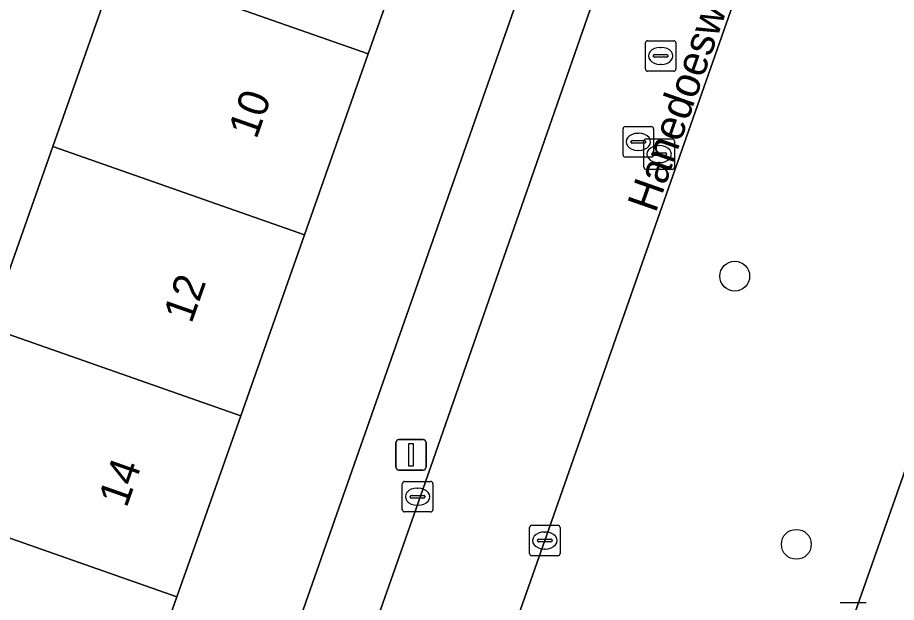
# Model space of a CAD drawing. Extents: x 163266 to 164362, y 381528 to 382286.
# Drawn here: x 163701.49 to 163730.28, y 381748.13 to 381767.3 of the extents above; entities that cross this region are included whole.
import ezdxf

# ---------------------------------------------------------------- set-up
doc = ezdxf.new("R2010")
doc.units = 0
for name, color, linetype in [('IMGEO_Boom', 7, 'Continuous'), ('IMGEO_Erf', 7, 'Continuous'), ('IMGEO_Groenvoorziening', 7, 'Continuous'), ('IMGEO_Kolk', 7, 'Continuous'), ('IMGEO_Lichtmast', 7, 'Continuous'), ('IMGEO_Openbare_ruimte_label', 7, 'Continuous'), ('IMGEO_Pand', 7, 'Continuous'), ('IMGEO_Pand_nummerreeks', 7, 'Continuous'), ('IMGEO_Rijbaan_lokaal_open', 7, 'Continuous'), ('IMGEO_Rioolput', 7, 'Continuous'), ('IMGEO_Voetpad_open', 7, 'Continuous')]:
    doc.layers.add(name, color=color, linetype=linetype)

msp = doc.modelspace()

# ---------------------------------------------------------------- linework, layer by layer
at = {"layer": 'IMGEO_Boom'}
for centre in [(163724.985, 381758.819), (163727.003, 381750.03)]:
    msp.add_circle(centre, 0.489, dxfattribs=at)
at = {"layer": 'IMGEO_Erf'}
for points in [[(163726.054, 381797.778), (163722.417, 381799.071), (163719.576, 381790.993), (163721.507, 381790.314), (163719.249, 381783.902), (163717.161, 381777.97), (163715.072, 381772.037), (163712.983, 381766.104), (163710.894, 381760.171), (163708.805, 381754.237), (163707.313, 381750), (163706.716, 381748.305), (163704.627, 381742.372), (163702.369, 381735.958), (163697.504, 381737.67), (163697.61, 381737.97), (163694.543, 381739.049)], [(163700.558, 381757.138), (163702.649, 381763.071), (163704.739, 381769.004), (163706.829, 381774.936), (163708.919, 381780.869), (163711.009, 381786.801), (163713.208, 381793.042), (163701.942, 381797.008), (163701.825, 381796.689), (163705.115, 381795.479), (163704.043, 381792.564), (163700.753, 381793.774)], [(163705.54, 381732.742), (163711.594, 381750), (163727.346, 381794.905)]]:
    msp.add_lwpolyline(points, dxfattribs=at)
at = {"layer": 'IMGEO_Groenvoorziening'}
for points in [[(163735.506, 381766.493), (163737.935, 381773.39), (163736.183, 381774.101), (163742.139, 381791.015), (163736.273, 381793.145), (163729.811, 381775.491), (163727.899, 381776.195), (163725.865, 381770.395), (163718.765, 381750.154), (163717.502, 381746.561), (163719.685, 381745.78), (163713.728, 381729.156), (163711.665, 381729.842), (163711.27, 381728.617)], [(163720.928, 381725.202), (163721.089, 381725.629), (163719.522, 381726.141), (163725.822, 381744.047), (163727.391, 381743.419), (163728.863, 381747.625), (163735.506, 381766.493)]]:
    msp.add_lwpolyline(points, dxfattribs=at)
at = {"layer": 'IMGEO_Kolk'}
for p, q in [((163714.097, 381751.165), (163714.097, 381752.017)), ((163714.172, 381752.091), (163715.024, 381752.091)), ((163715.098, 381752.017), (163715.098, 381751.165)), ((163714.356, 381751.585), (163714.356, 381751.597)), ((163714.399, 381751.634), (163714.797, 381751.634)), ((163714.585, 381751.871), (163714.61, 381751.871)), ((163714.84, 381751.597), (163714.84, 381751.585)), ((163714.794, 381751.548), (163714.396, 381751.548)), ((163714.608, 381751.311), (163714.583, 381751.311)), ((163715.024, 381751.091), (163714.172, 381751.091)), ((163718.264, 381749.728), (163718.264, 381750.58)), ((163718.339, 381750.654), (163719.191, 381750.654)), ((163718.752, 381750.434), (163718.777, 381750.434)), ((163719.265, 381750.58), (163719.265, 381749.728)), ((163718.523, 381750.148), (163718.523, 381750.16)), ((163718.566, 381750.197), (163718.964, 381750.197)), ((163719.007, 381750.16), (163719.007, 381750.148)), ((163718.961, 381750.111), (163718.563, 381750.111)), ((163718.775, 381749.874), (163718.75, 381749.874)), ((163719.191, 381749.654), (163718.339, 381749.654)), ((163728.437, 381748.125), (163729.289, 381748.125))]:
    msp.add_line(p, q, dxfattribs=at)
for points in [[(163714.097, 381751.165), (163714.097, 381752.017)], [(163714.172, 381752.091), (163715.024, 381752.091)], [(163715.098, 381752.017), (163715.098, 381751.165)], [(163715.024, 381751.091), (163714.172, 381751.091)], [(163718.264, 381749.728), (163718.264, 381750.58)], [(163718.339, 381750.654), (163719.191, 381750.654)], [(163719.265, 381750.58), (163719.265, 381749.728)], [(163719.191, 381749.654), (163718.339, 381749.654)], [(163728.437, 381748.125), (163729.289, 381748.125)]]:
    msp.add_lwpolyline(points, dxfattribs=at)
for centre, radius, start, end in [((163714.174, 381752.015), 0.0765, 91.552, 178.448), ((163714.174, 381752.015), 0.0765, 91.552, 178.448), ((163715.022, 381752.015), 0.0765, 1.552, 88.448), ((163715.022, 381752.015), 0.0765, 1.552, 88.448), ((163714.396, 381751.594), 0.0403, 85.8775, 175.7526), ((163714.393, 381751.584), 0.0366, 178.938, 274.7102), ((163714.797, 381751.591), 0.043, 264.8664, 352.4533), ((163714.801, 381751.596), 0.0386, 1.7309, 96.639), ((163714.174, 381751.167), 0.0765, 181.552, 268.448), ((163714.174, 381751.167), 0.0765, 181.552, 268.448), ((163715.022, 381751.167), 0.0765, 271.552, 358.448), ((163715.022, 381751.167), 0.0765, 271.552, 358.448), ((163718.341, 381750.578), 0.0765, 91.552, 178.448), ((163718.341, 381750.578), 0.0765, 91.552, 178.448), ((163719.189, 381750.578), 0.0765, 1.552, 88.448), ((163719.189, 381750.578), 0.0765, 1.552, 88.448), ((163718.563, 381750.157), 0.0403, 85.8775, 175.7526), ((163718.56, 381750.147), 0.0366, 178.938, 274.7102), ((163718.964, 381750.154), 0.043, 264.8664, 352.4533), ((163718.968, 381750.159), 0.0386, 1.7309, 96.639), ((163718.341, 381749.73), 0.0765, 181.552, 268.448), ((163718.341, 381749.73), 0.0765, 181.552, 268.448), ((163719.189, 381749.73), 0.0765, 271.552, 358.448), ((163719.189, 381749.73), 0.0765, 271.552, 358.448)]:
    msp.add_arc(centre, radius, start, end, dxfattribs=at)
for centre, major_axis, ratio, start_param, end_param in [((163714.584, 381751.591), (-0.387, 0.002), 0.722429, 4.712389, 7.853982), ((163714.609, 381751.591), (-0.39, 0.002), 0.717154, 1.570796, 4.712389), ((163718.751, 381750.154), (-0.387, 0.002), 0.722429, 4.712389, 7.853982), ((163718.776, 381750.154), (-0.39, 0.002), 0.717154, 1.570796, 4.712389)]:
    msp.add_ellipse(centre, major_axis=major_axis, ratio=ratio, start_param=start_param, end_param=end_param, dxfattribs=at)
at = {"layer": 'IMGEO_Lichtmast'}
for p, q in [((163713.885, 381752.563), (163713.885, 381753.363)), ((163713.885, 381753.363), (163713.885, 381752.563)), ((163713.985, 381753.463), (163714.775, 381753.463)), ((163714.775, 381753.463), (163713.985, 381753.463)), ((163714.875, 381753.363), (163714.875, 381752.563)), ((163714.875, 381752.563), (163714.875, 381753.363)), ((163714.775, 381752.463), (163713.985, 381752.463)), ((163713.985, 381752.463), (163714.775, 381752.463))]:
    msp.add_line(p, q, dxfattribs=at)
msp.add_lwpolyline([(163714.305, 381753.338), (163714.455, 381753.338), (163714.455, 381752.588), (163714.305, 381752.588), (163714.305, 381753.338)], dxfattribs=at)
for centre, start, end in [((163713.985, 381753.363), 90, 180), ((163713.985, 381753.363), 90, 180), ((163714.775, 381753.363), 0, 90), ((163714.775, 381753.363), 360, 90), ((163713.985, 381752.563), 180, 270), ((163713.985, 381752.563), 180, 270), ((163714.775, 381752.563), 270, 0), ((163714.775, 381752.563), 270, 0)]:
    msp.add_arc(centre, 0.1, start, end, dxfattribs=at)
at = {"layer": 'IMGEO_Pand'}
for points in [[(163704.739, 381769.004), (163712.983, 381766.104), (163715.072, 381772.037), (163706.829, 381774.936)], [(163704.739, 381769.004), (163702.649, 381763.071), (163710.894, 381760.171), (163712.983, 381766.104)], [(163708.805, 381754.237), (163710.894, 381760.171), (163702.649, 381763.071), (163700.558, 381757.138)], [(163708.805, 381754.237), (163700.558, 381757.138), (163698.468, 381751.206), (163701.898, 381750), (163706.716, 381748.305), (163707.313, 381750)], [(163696.378, 381745.273), (163704.627, 381742.372), (163706.716, 381748.305), (163701.898, 381750), (163698.468, 381751.206), (163698.043, 381750)]]:
    msp.add_lwpolyline(points, close=True, dxfattribs=at)
at = {"layer": 'IMGEO_Rijbaan_lokaal_open'}
for points in [[(163725.865, 381770.395), (163727.899, 381776.195), (163732.482, 381789.267), (163733.076, 381790.916), (163728.949, 381792.401), (163728.396, 381790.753), (163721.738, 381771.833), (163714.691, 381751.607), (163708.709, 381734.601), (163708.144, 381732.996), (163712.226, 381731.582), (163712.783, 381733.144), (163717.502, 381746.561), (163718.765, 381750.154)], [(163739.668, 381765.046), (163745.593, 381781.889), (163746.635, 381784.85), (163747.057, 381785.97), (163742.857, 381787.428), (163742.492, 381786.33), (163737.935, 381773.39), (163735.506, 381766.493), (163728.863, 381747.625), (163727.391, 381743.419), (163722.39, 381729.129), (163722.214, 381728.721), (163721.988, 381728.099), (163726.164, 381726.628), (163726.548, 381727.766), (163732.844, 381745.637)]]:
    msp.add_lwpolyline(points, close=True, dxfattribs=at)
at = {"layer": 'IMGEO_Rioolput'}
for p, q in [((163722.059, 381765.611), (163722.059, 381766.463)), ((163722.134, 381766.537), (163722.986, 381766.537)), ((163722.547, 381766.317), (163722.572, 381766.317)), ((163723.06, 381766.463), (163723.06, 381765.611)), ((163722.318, 381766.031), (163722.318, 381766.043)), ((163722.756, 381765.994), (163722.358, 381765.994)), ((163722.361, 381766.08), (163722.759, 381766.08)), ((163722.802, 381766.043), (163722.802, 381766.031)), ((163722.57, 381765.757), (163722.545, 381765.757)), ((163722.986, 381765.537), (163722.134, 381765.537)), ((163721.402, 381763.721), (163722.254, 381763.721)), ((163721.327, 381762.795), (163721.327, 381763.647)), ((163721.815, 381763.501), (163721.84, 381763.501)), ((163722.328, 381763.647), (163722.328, 381762.795)), ((163721.586, 381763.215), (163721.586, 381763.227)), ((163722.024, 381763.178), (163721.626, 381763.178)), ((163721.629, 381763.264), (163722.027, 381763.264)), ((163722.007, 381762.394), (163722.007, 381763.246)), ((163722.07, 381763.227), (163722.07, 381763.215)), ((163722.082, 381763.32), (163722.934, 381763.32)), ((163722.495, 381763.1), (163722.52, 381763.1)), ((163723.008, 381763.246), (163723.008, 381762.394)), ((163721.838, 381762.941), (163721.813, 381762.941)), ((163722.266, 381762.814), (163722.266, 381762.826)), ((163722.309, 381762.863), (163722.707, 381762.863)), ((163722.75, 381762.826), (163722.75, 381762.814)), ((163722.254, 381762.721), (163721.402, 381762.721)), ((163722.704, 381762.777), (163722.306, 381762.777)), ((163722.518, 381762.54), (163722.493, 381762.54)), ((163722.934, 381762.32), (163722.082, 381762.32))]:
    msp.add_line(p, q, dxfattribs=at)
for points in [[(163722.059, 381765.611), (163722.059, 381766.463)], [(163722.134, 381766.537), (163722.986, 381766.537)], [(163723.06, 381766.463), (163723.06, 381765.611)], [(163722.986, 381765.537), (163722.134, 381765.537)], [(163721.402, 381763.721), (163722.254, 381763.721)], [(163721.327, 381762.795), (163721.327, 381763.647)], [(163722.328, 381763.647), (163722.328, 381762.795)], [(163722.007, 381762.394), (163722.007, 381763.246)], [(163722.082, 381763.32), (163722.934, 381763.32)], [(163723.008, 381763.246), (163723.008, 381762.394)], [(163722.254, 381762.721), (163721.402, 381762.721)], [(163722.934, 381762.32), (163722.082, 381762.32)]]:
    msp.add_lwpolyline(points, dxfattribs=at)
for centre, radius, start, end in [((163722.136, 381766.461), 0.0765, 91.552, 178.448), ((163722.136, 381766.461), 0.0765, 91.552, 178.448), ((163722.984, 381766.461), 0.0765, 1.552, 88.448), ((163722.984, 381766.461), 0.0765, 1.552, 88.448), ((163722.358, 381766.04), 0.0403, 85.8775, 175.7526), ((163722.355, 381766.03), 0.0366, 178.938, 274.7102), ((163722.759, 381766.037), 0.043, 264.8664, 352.4533), ((163722.763, 381766.042), 0.0386, 1.7309, 96.639), ((163722.136, 381765.613), 0.0765, 181.552, 268.448), ((163722.136, 381765.613), 0.0765, 181.552, 268.448), ((163722.984, 381765.613), 0.0765, 271.552, 358.448), ((163722.984, 381765.613), 0.0765, 271.552, 358.448), ((163721.404, 381763.645), 0.0765, 91.552, 178.448), ((163721.404, 381763.645), 0.0765, 91.552, 178.448), ((163722.252, 381763.645), 0.0765, 1.552, 88.448), ((163722.252, 381763.645), 0.0765, 1.552, 88.448), ((163721.626, 381763.224), 0.0403, 85.8775, 175.7526), ((163721.623, 381763.214), 0.0366, 178.938, 274.7102), ((163722.084, 381763.244), 0.0765, 91.552, 178.448), ((163722.084, 381763.244), 0.0765, 91.552, 178.448), ((163722.027, 381763.221), 0.043, 264.8664, 352.4533), ((163722.031, 381763.226), 0.0386, 1.7309, 96.639), ((163722.932, 381763.244), 0.0765, 1.552, 88.448), ((163722.932, 381763.244), 0.0765, 1.552, 88.448), ((163722.306, 381762.823), 0.0403, 85.8775, 175.7526), ((163722.303, 381762.813), 0.0366, 178.938, 274.7102), ((163722.707, 381762.82), 0.043, 264.8664, 352.4533), ((163722.711, 381762.825), 0.0386, 1.7309, 96.639), ((163721.404, 381762.797), 0.0765, 181.552, 268.448), ((163721.404, 381762.797), 0.0765, 181.552, 268.448), ((163722.252, 381762.797), 0.0765, 271.552, 358.448), ((163722.252, 381762.797), 0.0765, 271.552, 358.448), ((163722.084, 381762.396), 0.0765, 181.552, 268.448), ((163722.084, 381762.396), 0.0765, 181.552, 268.448), ((163722.932, 381762.396), 0.0765, 271.552, 358.448), ((163722.932, 381762.396), 0.0765, 271.552, 358.448)]:
    msp.add_arc(centre, radius, start, end, dxfattribs=at)
for centre, major_axis, ratio, start_param, end_param in [((163722.546, 381766.037), (-0.387, 0.002), 0.722429, 4.712389, 7.853982), ((163722.571, 381766.037), (-0.39, 0.002), 0.717154, 1.570796, 4.712389), ((163721.814, 381763.221), (-0.387, 0.002), 0.722429, 4.712389, 7.853982), ((163721.839, 381763.221), (-0.39, 0.002), 0.717154, 1.570796, 4.712389), ((163722.494, 381762.82), (-0.387, 0.002), 0.722429, 4.712389, 7.853982), ((163722.519, 381762.82), (-0.39, 0.002), 0.717154, 1.570796, 4.712389)]:
    msp.add_ellipse(centre, major_axis=major_axis, ratio=ratio, start_param=start_param, end_param=end_param, dxfattribs=at)
at = {"layer": 'IMGEO_Voetpad_open'}
for points in [[(163727.346, 381794.905), (163711.594, 381750), (163705.54, 381732.742)], [(163714.691, 381751.607), (163721.738, 381771.833), (163728.396, 381790.753), (163728.949, 381792.401), (163729.821, 381795.001)], [(163704.886, 381731.851), (163707.447, 381731.015), (163708.144, 381732.996), (163708.709, 381734.601), (163714.691, 381751.607)]]:
    msp.add_lwpolyline(points, dxfattribs=at)

# ---------------------------------------------------------------- texts
at = {"layer": 'IMGEO_Openbare_ruimte_label'}
msp.add_text('Hanedoesweg', height=1, rotation=70.6775, dxfattribs=at).set_placement((163722.393, 381760.866))
at = {"layer": 'IMGEO_Pand_nummerreeks'}
for s, p in [('10', (163709.318, 381763.282)), ('12', (163707.189, 381757.237)), ('14', (163705.064, 381751.2))]:
    msp.add_text(s, height=1, rotation=70.6035, dxfattribs=at).set_placement(p)

doc.saveas('drawing.dxf')
